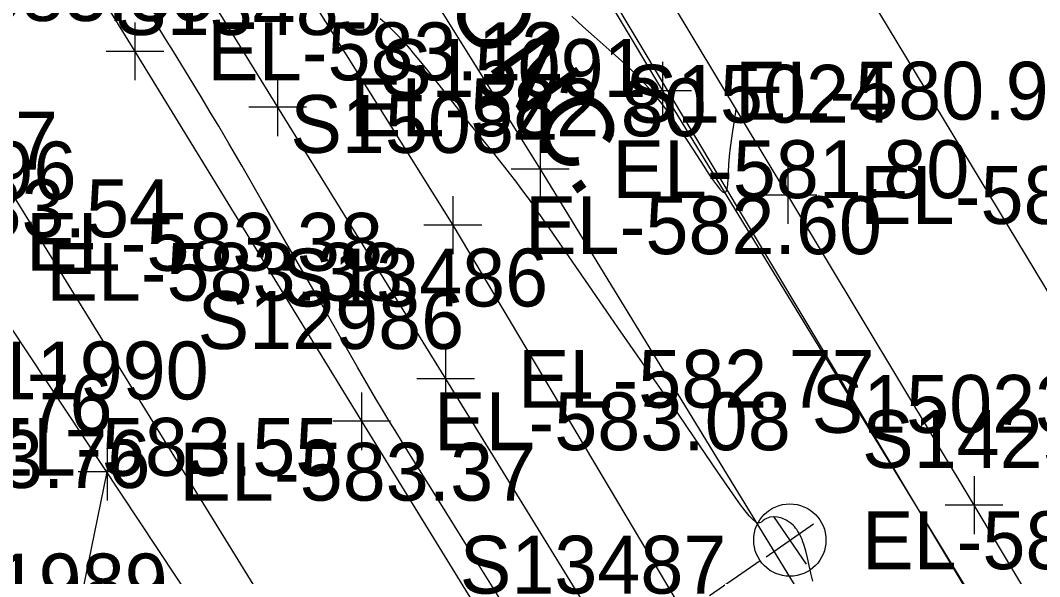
# Model space of a CAD drawing. Extents: x 1729869 to 1735532, y 648588 to 653771.
# Drawn here: x 1731663.7 to 1731734.2, y 651415.7 to 651454.2 of the extents above; entities that cross this region are included whole.
import ezdxf

# ---------------------------------------------------------------- set-up
doc = ezdxf.new("R2010")
doc.units = 0
for name, color, linetype in [('SURVEY - CENTERLINE - Preliminary', 7, 'Continuous'), ('SURVEY - CONTOURS - Intermediate with optional Text', 7, 'Continuous'), ('SURVEY - DRAINAGE - Area Shapes', 7, 'Continuous'), ('SURVEY - DTM - Breaklines', 7, 'Continuous'), ('SURVEY - DTM - Breaklines - Points - Elevations', 7, 'Continuous'), ('SURVEY - DTM - Breaklines - Points - Locators', 7, 'Continuous'), ('SURVEY - DTM - Breaklines - Points - Numbers', 7, 'Continuous'), ('SURVEY - NON-TRANSPORTATION - Features', 7, 'Continuous'), ('SURVEY - NON-TRANSPORTATION - Features Text', 7, 'Continuous'), ('SURVEY - PROPERTY - ROW Lines', 7, 'Continuous'), ('SURVEY - TRAFFIC CONTROL - Pavement Marking - Points - Elevations', 7, 'Continuous'), ('SURVEY - TRAFFIC CONTROL - Pavement Marking - Points - Locators', 7, 'Continuous'), ('SURVEY - TRAFFIC CONTROL - Pavement Marking - Points - Numbers', 7, 'Continuous'), ('SURVEY - TRAFFIC CONTROL - Pavement Marking with Text', 7, 'Continuous'), ('SURVEY - TRANSPORTATION - Features', 7, 'Continuous'), ('SURVEY - TRANSPORTATION - Features - Points - Elevations', 7, 'Continuous'), ('SURVEY - TRANSPORTATION - Features - Points - Locators', 7, 'Continuous'), ('SURVEY - TRANSPORTATION - Features - Points - Numbers', 7, 'Continuous'), ('SURVEY - TRANSPORTATION - Roads', 7, 'Continuous'), ('SURVEY - TRANSPORTATION - Roads - Points - Elevations', 7, 'Continuous'), ('SURVEY - TRANSPORTATION - Roads - Points - Locators', 7, 'Continuous'), ('SURVEY - TRANSPORTATION - Roads - Points - Numbers', 7, 'Continuous'), ('SURVEY - UTILITIES - Electric (Lighting) - Points - Elevations', 7, 'Continuous'), ('SURVEY - UTILITIES - Electric (Lighting) - Points - Locators', 7, 'Continuous'), ('SURVEY - UTILITIES - Electric (Lighting) - Points - Numbers', 7, 'Continuous'), ('SURVEY - UTILITIES - Electric (Lighting) with Text', 7, 'Continuous')]:
    doc.layers.add(name, color=color, linetype=linetype)

msp = doc.modelspace()

# ---------------------------------------------------------------- linework, layer by layer
at = {"layer": 'SURVEY - CENTERLINE - Preliminary'}
msp.add_line((1731573.183, 651587.855), (1731916.819, 651031.475), dxfattribs=at)
at = {"layer": 'SURVEY - CONTOURS - Intermediate with optional Text'}
for points in [[(1731718.549, 651415.423), (1731718.412, 651415.975), (1731718.17, 651417.031), (1731718.05, 651417.518), (1731717.919, 651417.967), (1731717.861, 651418.137), (1731717.8, 651418.3), (1731717.734, 651418.454), (1731717.666, 651418.601), (1731717.593, 651418.739), (1731717.515, 651418.87), (1731717.436, 651418.989), (1731717.352, 651419.101), (1731717.264, 651419.205), (1731717.172, 651419.301), (1731717.076, 651419.389), (1731716.977, 651419.47), (1731716.694, 651419.649), (1731716.398, 651419.774), (1731716.102, 651419.847), (1731715.82, 651419.868), (1731715.563, 651419.84), (1731715.345, 651419.765), (1731715.211, 651419.681), (1731715.095, 651419.589), (1731714.988, 651419.508), (1731714.878, 651419.456), (1731714.754, 651419.451), (1731714.607, 651419.511), (1731714.396, 651419.68), (1731714.145, 651419.945), (1731713.861, 651420.29), (1731713.551, 651420.701), (1731713.22, 651421.16), (1731712.794, 651421.769), (1731711.97, 651422.973), (1731709.877, 651426.045), (1731709.15, 651427.102), (1731708.385, 651428.205), (1731706.771, 651430.513), (1731705.059, 651432.96), (1731704.037, 651434.429), (1731702.806, 651436.215), (1731700.344, 651439.797), (1731699.867, 651440.485), (1731699.554, 651440.933), (1731699.242, 651441.373), (1731698.933, 651441.805), (1731698.629, 651442.225), (1731698.297, 651442.674), (1731697.999, 651443.071), (1731697.56, 651443.642), (1731697.069, 651444.268), (1731696.538, 651444.932), (1731695.767, 651445.883), (1731694.849, 651447.013), (1731694.314, 651447.681), (1731693.639, 651448.539), (1731692.609, 651449.855), (1731692.024, 651450.594), (1731691.73, 651450.96), (1731691.435, 651451.324), (1731691.179, 651451.635), (1731690.923, 651451.942), (1731690.663, 651452.246), (1731690.401, 651452.545), (1731690.134, 651452.839), (1731689.863, 651453.128), (1731689.562, 651453.434), (1731689.254, 651453.733), (1731688.939, 651454.024), (1731688.618, 651454.308)], [(1731701.861, 651454.48), (1731702.639, 651453.776), (1731703.425, 651453.074), (1731704.655, 651451.983), (1731705.105, 651451.579), (1731705.56, 651451.16), (1731706.02, 651450.723), (1731706.481, 651450.264), (1731706.94, 651449.782), (1731707.395, 651449.272), (1731707.621, 651449.004), (1731707.865, 651448.705), (1731707.995, 651448.54), (1731708.461, 651447.925), (1731708.921, 651447.281), (1731709.373, 651446.62), (1731709.815, 651445.953), (1731710.246, 651445.288), (1731710.993, 651444.12), (1731711.307, 651443.635), (1731711.602, 651443.196), (1731711.871, 651442.822), (1731712.107, 651442.532), (1731712.305, 651442.346), (1731712.457, 651442.284), (1731712.559, 651442.357), (1731712.623, 651442.553), (1731712.66, 651442.855), (1731712.682, 651443.246), (1731712.701, 651443.709), (1731712.731, 651444.227), (1731712.781, 651444.804), (1731712.851, 651445.413), (1731712.936, 651446.05), (1731713.033, 651446.707), (1731713.137, 651447.377), (1731713.246, 651448.054)], [(1731698.469, 651411.707), (1731695.354, 651416.703), (1731692.695, 651420.956), (1731690.597, 651424.307), (1731689.762, 651425.652), (1731689.214, 651426.545), (1731688.711, 651427.377), (1731688.323, 651428.03), (1731687.812, 651428.903), (1731687.05, 651430.223), (1731684.2, 651435.195), (1731680.388, 651441.815), (1731679.063, 651444.11), (1731678.148, 651445.683), (1731677.448, 651446.873), (1731676.862, 651447.856), (1731676.226, 651448.905), (1731674.306, 651452.047), (1731673.836, 651452.807), (1731673.395, 651453.512), (1731672.951, 651454.208)]]:
    msp.add_lwpolyline(points, dxfattribs=at)
at = {"layer": 'SURVEY - DRAINAGE - Area Shapes'}
msp.add_lwpolyline([(1731642.928, 651558.819), (1731574.267, 651551.607), (1731539.353, 651532.762), (1731672.57, 651339.389), (1731746.653, 651385.638)], close=True, dxfattribs=at)
at = {"layer": 'SURVEY - DTM - Breaklines'}
for points in [[(1731329.074, 651966.061), (1731359.729, 651926.546), (1731391.78, 651888.069), (1731423.005, 651848.978), (1731455.159, 651810.576), (1731479.951, 651777.549), (1731506.268, 651734.811), (1731535.375, 651694.144), (1731562.198, 651652.748), (1731588.043, 651609.921), (1731613.605, 651566.913), (1731639.146, 651523.891), (1731667.1, 651482.416), (1731693.639, 651440.035), (1731719.242, 651397.052), (1731747.215, 651355.589), (1731769.127, 651321.344), (1731788.96, 651288.223), (1731795.994, 651292.731)], [(1731584.065, 651656.623), (1731605.003, 651620.792), (1731631.498, 651578.381), (1731656.714, 651535.152), (1731682.444, 651492.251), (1731708.149, 651449.336), (1731734.221, 651406.653), (1731759.562, 651363.503), (1731781.502, 651329.275), (1731801.881, 651296.504), (1731795.994, 651292.731)], [(1731688.347, 651462.061), (1731699.684, 651443.908), (1731725.78, 651401.244), (1731752.138, 651358.745), (1731774.103, 651324.533), (1731795.994, 651292.731), (1731797.002, 651291.324)]]:
    msp.add_lwpolyline(points, dxfattribs=at)
at = {"layer": 'SURVEY - DTM - Breaklines - Points - Locators'}
for p, q in [((1731708.149, 651451.336), (1731708.149, 651447.336)), ((1731710.149, 651449.336), (1731706.149, 651449.336)), ((1731699.684, 651445.908), (1731699.684, 651441.908)), ((1731701.684, 651443.908), (1731697.684, 651443.908)), ((1731716.817, 651444.124), (1731716.817, 651440.124)), ((1731693.639, 651442.035), (1731693.639, 651438.035)), ((1731718.817, 651442.124), (1731714.817, 651442.124)), ((1731695.639, 651440.035), (1731691.639, 651440.035)), ((1731729.695, 651422.682), (1731729.695, 651418.682)), ((1731731.695, 651420.682), (1731727.695, 651420.682))]:
    msp.add_line(p, q, dxfattribs=at)
at = {"layer": 'SURVEY - NON-TRANSPORTATION - Features'}
msp.add_lwpolyline([(1731794.161, 651313.522), (1731781.305, 651334.978), (1731768.35, 651356.37), (1731755.374, 651377.749), (1731742.559, 651399.232), (1731729.695, 651420.682), (1731716.817, 651442.124), (1731703.914, 651463.55), (1731691.023, 651484.984), (1731678.113, 651506.405), (1731665.144, 651527.788), (1731652.209, 651549.195), (1731639.346, 651570.646), (1731622.506, 651598.643), (1731609.559, 651620.041), (1731596.626, 651641.447), (1731583.632, 651662.815), (1731569.228, 651686.906), (1731556.232, 651708.397), (1731542.125, 651732.02), (1731531.425, 651758.134)], dxfattribs=at)
at = {"layer": 'SURVEY - PROPERTY - ROW Lines'}
msp.add_line((1731636.115, 651598.792), (1731760.631, 651392.64), dxfattribs=at)
at = {"layer": 'SURVEY - TRAFFIC CONTROL - Pavement Marking - Points - Locators'}
for p, q in [((1731669.721, 651424.993), (1731669.721, 651420.993)), ((1731671.721, 651422.993), (1731667.721, 651422.993))]:
    msp.add_line(p, q, dxfattribs=at)
at = {"layer": 'SURVEY - TRAFFIC CONTROL - Pavement Marking with Text'}
msp.add_lwpolyline([(1731651.901, 651410.911), (1731666.726, 651408.331), (1731669.721, 651422.993)], dxfattribs=at)
at = {"layer": 'SURVEY - TRANSPORTATION - Features'}
msp.add_lwpolyline([(1731488.583, 651750.084), (1731505.82, 651725.418), (1731522.61, 651700.555), (1731539.376, 651675.596), (1731555.896, 651650.419), (1731572.103, 651625.11), (1731588.174, 651599.752), (1731603.915, 651574.173), (1731619.68, 651548.614), (1731635.384, 651523.051), (1731651.111, 651497.511), (1731666.851, 651471.969), (1731681.519, 651448.187), (1731693.14, 651429.418), (1731705.36, 651409.566), (1731719.947, 651387.218), (1731733.738, 651366.345), (1731747.606, 651345.527), (1731775.267, 651303.843)], dxfattribs=at)
at = {"layer": 'SURVEY - TRANSPORTATION - Features - Points - Locators'}
for p, q in [((1731681.519, 651450.187), (1731681.519, 651446.187)), ((1731683.519, 651448.187), (1731679.519, 651448.187)), ((1731693.14, 651431.418), (1731693.14, 651427.418)), ((1731695.14, 651429.418), (1731691.14, 651429.418))]:
    msp.add_line(p, q, dxfattribs=at)
at = {"layer": 'SURVEY - TRANSPORTATION - Roads'}
for points in [[(1731473.705, 651759.831), (1731495.592, 651728.764), (1731519.308, 651694.098), (1731534.884, 651670.829), (1731544.725, 651655.757), (1731559.893, 651632.22), (1731568.454, 651618.701), (1731583.36, 651594.996), (1731599.207, 651569.522), (1731613.897, 651545.682), (1731624.386, 651528.652), (1731644.321, 651496.299), (1731671.649, 651452.056), (1731687.333, 651426.479), (1731701.999, 651402.626), (1731716.708, 651378.798), (1731725.118, 651365.186), (1731752.422, 651320.929)], [(1731744.158, 651307.508), (1731731.33, 651327.793), (1731710.874, 651359.819), (1731700.051, 651376.639), (1731685.94, 651398.479), (1731660.515, 651436.817), (1731640.397, 651466.674), (1731628.012, 651484.858), (1731617.877, 651499.735), (1731612.252, 651508.002), (1731596.505, 651531.157), (1731579.795, 651555.639), (1731571.338, 651567.896), (1731565.837, 651575.848), (1731557.261, 651588.211), (1731552.451, 651595.146), (1731551.336, 651596.754), (1731537.948, 651616.028), (1731513.922, 651650.479), (1731500.074, 651670.082), (1731489.623, 651684.738), (1731461.65, 651723.748), (1731447.492, 651743.127), (1731435.618, 651759.222)]]:
    msp.add_lwpolyline(points, dxfattribs=at)
at = {"layer": 'SURVEY - TRANSPORTATION - Roads - Points - Locators'}
for p, q in [((1731671.649, 651454.056), (1731671.649, 651450.056)), ((1731673.649, 651452.056), (1731669.649, 651452.056)), ((1731687.333, 651428.479), (1731687.333, 651424.479)), ((1731689.333, 651426.479), (1731685.333, 651426.479))]:
    msp.add_line(p, q, dxfattribs=at)
at = {"layer": 'SURVEY - UTILITIES - Electric (Lighting) - Points - Locators'}
for p, q in [((1731715.817, 651419.9), (1731718.085, 651416.606)), ((1731715.304, 651417.119), (1731718.598, 651419.387))]:
    msp.add_line(p, q, dxfattribs=at)
at = {"layer": 'SURVEY - UTILITIES - Electric (Lighting) with Text'}
msp.add_line((1731711.392, 651414.442), (1731714.893, 651416.851), dxfattribs=at)
msp.add_circle((1731716.952, 651418.269), 2.5, dxfattribs=at)

# ---------------------------------------------------------------- texts
at = {"layer": 'SURVEY - DTM - Breaklines - Points - Elevations'}
for s, p in [('EL-580.96', (1731713.149, 651447.336)), ('EL-581.80', (1731704.684, 651441.908)), ('EL-581.32', (1731721.817, 651440.124)), ('EL-582.60', (1731698.639, 651438.035))]:
    msp.add_text(s, height=4, dxfattribs=at).set_placement(p)
at = {"layer": 'SURVEY - DTM - Breaklines - Points - Numbers'}
for s, p in [('S15091', (1731688.602, 651448.908)), ('S15024', (1731705.577, 651447.124)), ('S15084', (1731682.399, 651445.035)), ('S15023', (1731718.455, 651425.682))]:
    msp.add_text(s, height=4, dxfattribs=at).set_placement(p)
at = {"layer": 'SURVEY - NON-TRANSPORTATION - Features Text'}
msp.add_text('CONC.', height=5, rotation=305.33727, dxfattribs=at).set_placement((1731690.142, 651459.312))
at = {"layer": 'SURVEY - TRAFFIC CONTROL - Pavement Marking - Points - Elevations'}
for s, p in [('EL-583.35', (1731652.483, 651454.158)), ('EL-583.54', (1731649.533, 651439.202)), ('EL-583.38', (1731664.121, 651436.887)), ('EL-583.76', (1731645.416, 651425.692)), ('EL-583.55', (1731661.033, 651422.713)), ('EL-583.37', (1731674.721, 651420.993))]:
    msp.add_text(s, height=4, dxfattribs=at).set_placement(p)
at = {"layer": 'SURVEY - TRAFFIC CONTROL - Pavement Marking - Points - Numbers'}
for s, p in [('S11897', (1731647.881, 651443.887)), ('S11990', (1731658.308, 651427.993)), ('S11989', (1731655.471, 651413.331))]:
    msp.add_text(s, height=4, dxfattribs=at).set_placement(p)
at = {"layer": 'SURVEY - TRANSPORTATION - Features - Points - Elevations'}
for s, p in [('EL-582.80', (1731686.519, 651446.187)), ('EL-582.77', (1731698.14, 651427.418))]:
    msp.add_text(s, height=4, dxfattribs=at).set_placement(p)
at = {"layer": 'SURVEY - TRANSPORTATION - Features - Points - Numbers'}
for s, p in [('S13485', (1731670.279, 651453.187)), ('S13486', (1731681.79, 651434.418)), ('S13487', (1731694.12, 651414.566))]:
    msp.add_text(s, height=4, dxfattribs=at).set_placement(p)
at = {"layer": 'SURVEY - TRANSPORTATION - Roads - Points - Elevations'}
for s, p in [('EL-583.12', (1731676.649, 651450.056)), ('EL-583.38', (1731665.515, 651434.817)), ('EL-583.08', (1731692.333, 651424.479)), ('EL-583.76', (1731648.033, 651421.868))]:
    msp.add_text(s, height=4, dxfattribs=at).set_placement(p)
at = {"layer": 'SURVEY - TRANSPORTATION - Roads - Points - Numbers'}
for s, p in [('S12296', (1731649.165, 651441.817)), ('S12986', (1731675.983, 651431.479))]:
    msp.add_text(s, height=4, dxfattribs=at).set_placement(p)
at = {"layer": 'SURVEY - UTILITIES - Electric (Lighting) - Points - Elevations'}
msp.add_text('EL-582.14', height=4, dxfattribs=at).set_placement((1731721.951, 651416.253))
at = {"layer": 'SURVEY - UTILITIES - Electric (Lighting) - Points - Numbers'}
msp.add_text('S14254', height=4, dxfattribs=at).set_placement((1731721.951, 651423.253))

doc.saveas('drawing.dxf')
